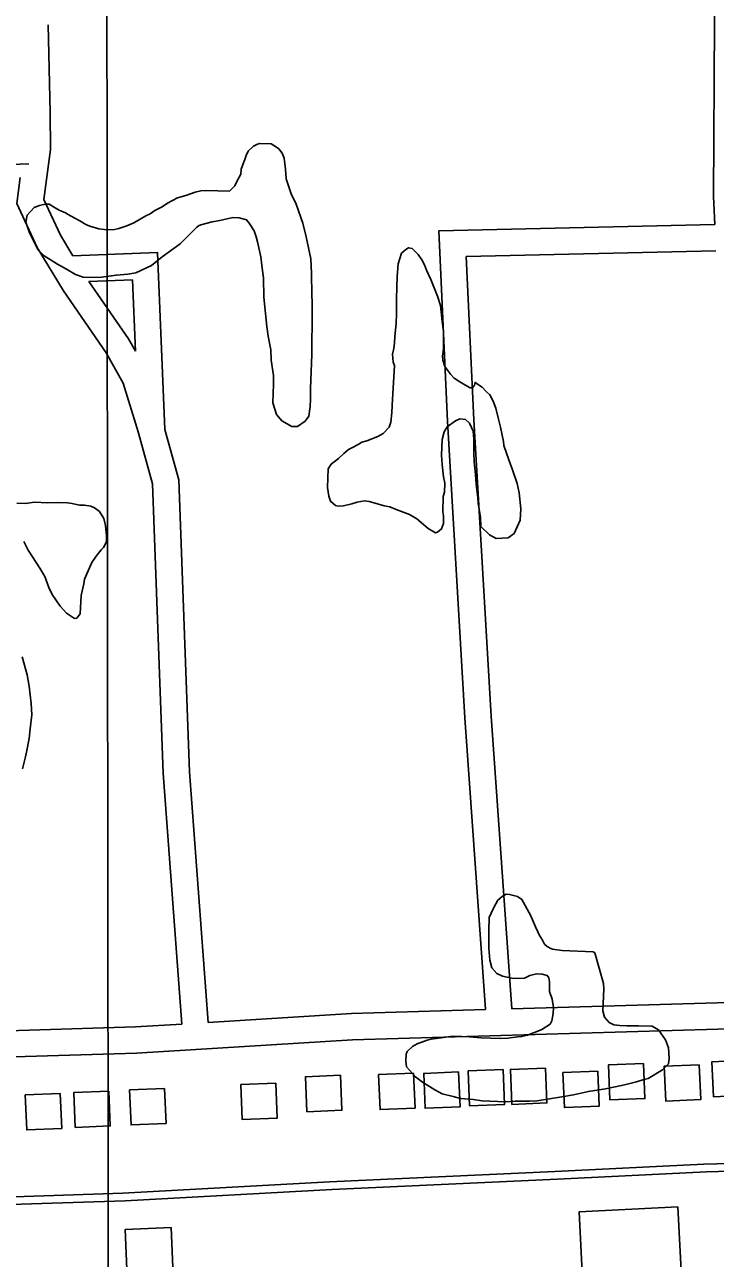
# Model space of a CAD drawing. Extents: x 3297716 to 3335574, y 688621 to 713991.
# Drawn here: x 3317502 to 3318291, y 707510 to 708920 of the extents above; entities that cross this region are included whole.
import ezdxf

# ---------------------------------------------------------------- set-up
doc = ezdxf.new("R2010")
doc.units = 0
for name, color, linetype in [('V-BLDG-OTLN', 7, 'Continuous'), ('V-GRID-MAJR', 7, 'Continuous'), ('V-ROAD-CNTR', 7, 'Continuous'), ('V-SITE-VEGE', 7, 'Continuous'), ('V-TOPO-SHOR', 7, 'Continuous')]:
    doc.layers.add(name, color=color, linetype=linetype)

msp = doc.modelspace()

# ---------------------------------------------------------------- linework, layer by layer
at = {"layer": 'V-BLDG-OTLN'}
for points in [[(3318327.1, 707736.3), (3318287.2, 707734.6), (3318288.8, 707694.7), (3318328.8, 707696.3)], [(3317862.5, 707719.2), (3317822.6, 707717.5), (3317824.2, 707677.5), (3317864.2, 707679.2)], [(3317946.2, 707721.5), (3317906.2, 707719.9), (3317907.9, 707679.9), (3317947.8, 707681.6)], [(3317997.6, 707723.1), (3317957.7, 707721.4), (3317959.3, 707681.5), (3317999.3, 707683.1)], [(3318048.5, 707725.7), (3318008.6, 707724.1), (3318010.2, 707684.1), (3318050.2, 707685.7)], [(3318096.9, 707727.4), (3318056.9, 707725.8), (3318058.6, 707685.8), (3318098.6, 707687.5)], [(3318156.8, 707723.9), (3318116.8, 707722.2), (3318118.5, 707682.2), (3318158.4, 707683.9)], [(3318208.9, 707732.6), (3318168.9, 707731), (3318170.6, 707691), (3318210.5, 707692.6)], [(3318272.7, 707731.3), (3318232.7, 707729.6), (3318234.4, 707689.6), (3318274.3, 707691.3)], [(3317788.6, 707710.2), (3317748.7, 707708.5), (3317750.3, 707668.6), (3317790.3, 707670.2)], [(3317542.2, 707698.4), (3317502.3, 707696.7), (3317503.9, 707656.8), (3317543.9, 707658.4)], [(3317597.7, 707701.1), (3317557.8, 707699.5), (3317559.4, 707659.5), (3317599.4, 707661.2)], [(3317661.5, 707704.2), (3317621.6, 707702.5), (3317623.2, 707662.5), (3317663.2, 707664.2)], [(3318248.3, 707568.7), (3318255.8, 707423), (3318142.8, 707417.2), (3318135.3, 707562.9)], [(3317668.9, 707545.2), (3317675.4, 707390.4), (3317623.1, 707388.2), (3317616.6, 707543)]]:
    msp.add_lwpolyline(points, close=True, dxfattribs=at)
at = {"layer": 'V-GRID-MAJR'}
msp.add_spline([(3317610.9, 694015.5), (3317607.8, 697042.8), (3317601.6, 703104.4), (3317595.4, 709166), (3317592.3, 712200.3)], degree=3, dxfattribs=at)
at = {"layer": 'V-ROAD-CNTR'}
for points in [[(3318290.4, 708691.9), (3318289, 708724), (3318290.2, 708923.4), (3318289.9, 708961.5)], [(3317556.8, 708655.9), (3317542.4, 708679.5), (3317523.4, 708720.4), (3317531, 708777.8), (3317530.7, 708819.9), (3317528.3, 708920.3)], [(3316825.9, 708723.9), (3317060.4, 708742.7), (3317363.5, 708756), (3317506.4, 708761.1)], [(3317681.3, 707777.8), (3317659.9, 708064.5), (3317647.9, 708395.3), (3317631.3, 708455), (3317614.1, 708510.5), (3317594.8, 708545.3), (3317546, 708615.9), (3317515.9, 708665.4), (3317492.5, 708715.7), (3317496.4, 708745.7)], [(3318290.4, 708691.9), (3317974.9, 708684.5), (3317985.1, 708467.1), (3318004.9, 708128), (3318028.3, 707794.2)], [(3317661.8, 708457.3), (3317653.5, 708659.7), (3317556.8, 708655.9)], [(3318291.7, 708661.9), (3318006.3, 708655.2), (3318015.1, 708468.7), (3318034.8, 708129.9), (3318058.3, 707795.1)], [(3317628.1, 708547.1), (3317624.8, 708628.6), (3317575.1, 708626.6)], [(3317628.1, 708547.1), (3317620.3, 708561.1), (3317575.1, 708626.6)], [(3317711.2, 707779.6), (3317689.9, 708066.1), (3317677.7, 708399.9), (3317661.8, 708457.3)], [(3320548.5, 707924.6), (3320370.4, 707908.7), (3320100.4, 707892.9), (3319863.2, 707884.3), (3319751.7, 707873.5), (3319568.5, 707858.6), (3319370.7, 707824.2), (3319239, 707810.6), (3318941.8, 707803.3), (3318584.1, 707782), (3318294, 707771.9), (3317876.4, 707759.8), (3317629.5, 707744.5), (3317108, 707728.7), (3316991.4, 707722.3), (3316894.4, 707714.2)], [(3318028.3, 707794.2), (3317875, 707789.8), (3317711.2, 707779.6)], [(3318337.5, 707803.4), (3318293.1, 707801.9), (3318058.3, 707795.1)], [(3317681.3, 707777.8), (3317628.2, 707774.5), (3317384.8, 707767.1)]]:
    msp.add_lwpolyline(points, dxfattribs=at)
at = {"layer": 'V-SITE-VEGE'}
for points in [[(3317783.3, 708536.8), (3317783.1, 708548.5), (3317779.9, 708564.2), (3317778.3, 708575.3), (3317775.1, 708608.6), (3317774.7, 708630.7), (3317773.1, 708641.9), (3317771.7, 708654.9), (3317767.8, 708672), (3317766.1, 708677.9), (3317763.8, 708684.5), (3317758.2, 708693.2), (3317755.2, 708697.2), (3317746.8, 708699.5), (3317739.6, 708699.7), (3317724.6, 708696.4), (3317716.1, 708694.8), (3317702.9, 708691.4), (3317700.3, 708690.2), (3317698.3, 708689), (3317679.3, 708669.6), (3317658.6, 708654.8), (3317646.5, 708644.9), (3317628.6, 708636.5), (3317619.4, 708634.9), (3317606.4, 708634.1), (3317600.5, 708633), (3317589.4, 708631.5), (3317580.3, 708631.2), (3317568.6, 708631.7), (3317559.6, 708634.6), (3317549.4, 708640.9), (3317539.2, 708646.5), (3317524, 708656.2), (3317517.1, 708662.9), (3317510.5, 708675.6), (3317506.9, 708683.5), (3317502.8, 708694.7), (3317504.4, 708702.5), (3317512.5, 708711.2), (3317518.5, 708713.6), (3317525, 708715.3), (3317529.6, 708715.1), (3317536.6, 708711), (3317541, 708708.2), (3317548.1, 708705.3), (3317551.2, 708703.2), (3317558.9, 708699), (3317564.6, 708696.2), (3317571.6, 708692), (3317576.1, 708689.9), (3317586.3, 708686.9), (3317592.8, 708686), (3317602.6, 708685.6), (3317609.1, 708687.3), (3317618.3, 708690.2), (3317626.3, 708693.8), (3317633.6, 708698), (3317640.2, 708701.7), (3317644.9, 708704.1), (3317650.2, 708707.8), (3317658.9, 708712), (3317664.9, 708716.3), (3317676.2, 708722.4), (3317686, 708725.2), (3317696.6, 708728.7), (3317703.1, 708730.4), (3317709, 708730.8), (3317735.6, 708729.8), (3317741.7, 708736.1), (3317744.6, 708741.8), (3317748.8, 708749.4), (3317749, 708755.3), (3317751.9, 708762.3), (3317753.3, 708766.2), (3317754.8, 708770.7), (3317756.9, 708775.8), (3317763, 708781.4), (3317767.7, 708783.8), (3317770.3, 708784.4), (3317783.3, 708783.9), (3317789.6, 708780.4), (3317792.1, 708778.3), (3317795.9, 708773.6), (3317798.2, 708767.7), (3317799.7, 708755.2), (3317800.6, 708744.2), (3317806.4, 708727), (3317811.8, 708715.1), (3317819.4, 708693.4), (3317823.3, 708677.6), (3317828.8, 708652.7), (3317829.5, 708636.4), (3317829.8, 708611), (3317830.1, 708603.2), (3317830.2, 708572), (3317829.9, 708564.2), (3317829.7, 708543.4), (3317828.2, 708504.4), (3317828.4, 708492.1), (3317828.1, 708483.6)], [(3317924.2, 708530.6), (3317923, 708534.5), (3317922.1, 708543.7), (3317923.6, 708550.1), (3317924.5, 708556.6), (3317924.8, 708563.7), (3317926.1, 708578.6), (3317926.5, 708590.3), (3317926.5, 708607.2), (3317927.5, 708632.5), (3317928.7, 708646.8), (3317932.5, 708659), (3317937.2, 708663.4), (3317940.5, 708665.2), (3317944.4, 708664.4), (3317951.3, 708657.6), (3317955.6, 708651.6), (3317958.6, 708645.6), (3317961, 708639.7)], [(3317961, 708639.7), (3317965.8, 708629.1), (3317973.5, 708609.9), (3317976.9, 708599.4), (3317978.8, 708581.1), (3317980.3, 708570), (3317980.5, 708557), (3317980.2, 708549.9), (3317979.2, 708541.4), (3317979.7, 708536.9), (3317982, 708529.6), (3317988.2, 708520.9), (3317992.5, 708516.2), (3317998.9, 708512.1), (3318004.6, 708508.6), (3318011, 708505.1), (3318013.6, 708505), (3318015.6, 708508.1), (3318016.4, 708511.4), (3318020.2, 708508.6), (3318024.6, 708505.8), (3318029, 708501.1), (3318033.4, 708497), (3318037, 708489.8), (3318040, 708481.8), (3318043.4, 708469.3), (3318045.6, 708460.2), (3318048.9, 708443.8), (3318049.3, 708439.2), (3318055.2, 708422.7), (3318059.3, 708411.5), (3318064.5, 708395.7), (3318066.7, 708385.2), (3318068.6, 708366.9), (3318068.1, 708353.9), (3318061, 708338.6), (3318054.3, 708333.7), (3318040.6, 708332.9), (3318033, 708337.1), (3318022.9, 708346.6), (3318022.7, 708357), (3318020.1, 708373.4), (3318019.7, 708379.2), (3318017.7, 708394.9), (3318016.8, 708406), (3318015.4, 708420.4), (3318015.2, 708430.8), (3318015.2, 708446.4), (3318014.2, 708455.5), (3318010, 708464.8), (3318005.6, 708468.9), (3317999.2, 708469.8), (3317993.9, 708467.4), (3317984.5, 708460.6), (3317981, 708454.9), (3317978.7, 708445.9), (3317978, 708428.3), (3317978.9, 708417.3), (3317980.3, 708403.5), (3317982, 708396.3), (3317981.6, 708385.9), (3317980.1, 708380.8), (3317979.4, 708363.3), (3317980.5, 708358.7), (3317980.2, 708350.2), (3317978, 708343.8), (3317973.3, 708340.1), (3317971.3, 708339.5), (3317963, 708344.4), (3317949.8, 708355.3), (3317941.6, 708360.2), (3317926.2, 708366), (3317919.1, 708368.9), (3317912.7, 708370.4), (3317902.4, 708373.4), (3317895.3, 708375), (3317890.1, 708375.9), (3317881.6, 708374.3), (3317875.7, 708372.5), (3317865.9, 708370.3), (3317860, 708369.9), (3317856.8, 708370.7), (3317851.1, 708375.5), (3317849.4, 708381.4), (3317847.8, 708391.2), (3317848.7, 708412.6), (3317852.1, 708417.7), (3317860.2, 708424.5), (3317866.3, 708430.1), (3317871.6, 708434.5), (3317876.3, 708436.9), (3317882.9, 708440.5), (3317886.9, 708443), (3317892.9, 708444.7), (3317905.4, 708449.4), (3317911.4, 708453.1), (3317918.2, 708460), (3317920.3, 708465.7), (3317921.4, 708476.7), (3317921.7, 708485.2), (3317924.2, 708530.6)], [(3317828.1, 708483.6), (3317826.3, 708472.7), (3317822.2, 708467), (3317813.5, 708460.8), (3317807, 708461.1), (3317795.6, 708467.4), (3317789.3, 708474.8), (3317785.3, 708487.9), (3317786.1, 708509.3), (3317785.9, 708519.1), (3317783.3, 708536.8)], [(3317492.8, 708373.3), (3317502.5, 708372.9), (3317513, 708374.4), (3317527.9, 708373.8), (3317539, 708374), (3317550.6, 708373.6), (3317555.8, 708372.7), (3317564.2, 708371.1), (3317570, 708370.9), (3317577.2, 708369.9), (3317581.6, 708367.8), (3317587.3, 708363.7), (3317592.2, 708355.7), (3317593.9, 708347.8), (3317595.3, 708336.1), (3317595.1, 708328.9), (3317591.6, 708322.6), (3317588.9, 708320.1), (3317583.4, 708312.5), (3317578.5, 708305.5), (3317570, 708286.4), (3317569.1, 708281.2), (3317566, 708267.7), (3317565.2, 708246.9), (3317561.1, 708241.8), (3317558.5, 708241.3), (3317549.6, 708247.5), (3317542.1, 708255.6), (3317532.9, 708269), (3317529.3, 708276.9), (3317524.6, 708289.4), (3317519.1, 708298.8), (3317510.5, 708312.1), (3317505.6, 708319.4), (3317500.8, 708329.4)], [(3317498.9, 708197.5), (3317504.6, 708177.1), (3317506.7, 708164), (3317509.1, 708144.4), (3317509.9, 708131.4), (3317508, 708115.2), (3317506.9, 708104.2), (3317503.7, 708088.7), (3317502.1, 708081.6), (3317499.1, 708069.4)]]:
    msp.add_lwpolyline(points, dxfattribs=at)
msp.add_lwpolyline([(3318163.1, 707824.2), (3318163.5, 707817.7), (3318162.5, 707793), (3318164.2, 707785.8), (3318169.8, 707779.7), (3318174.9, 707776.9), (3318182, 707776), (3318189.8, 707775.7), (3318203.4, 707775.8), (3318219, 707775.2), (3318226, 707771), (3318234, 707759.6), (3318237.5, 707750.4), (3318238.4, 707738.7), (3318237.5, 707732.2), (3318230.7, 707725.3), (3318214.1, 707715.6), (3318208.1, 707713.8), (3318200.9, 707711.5), (3318187.1, 707708.2), (3318176.6, 707706), (3318165.5, 707703.8), (3318145.9, 707700.7), (3318128.8, 707696.8), (3318115.7, 707694.7), (3318087.6, 707690), (3318078.5, 707689.7), (3318062.2, 707689.7), (3318051.1, 707688.8), (3318024.5, 707689.8), (3318014.2, 707691.5), (3317999.9, 707692.8), (3317991.5, 707695), (3317978.7, 707698.1), (3317970.4, 707702.4), (3317956.4, 707711.4), (3317948.2, 707717.5), (3317938.2, 707729), (3317937.2, 707735.5), (3317937.5, 707743.3), (3317938.9, 707746.5), (3317945, 707752.1), (3317950.3, 707755.2), (3317961.5, 707759.3), (3317966.1, 707760.4), (3317980.5, 707762.4), (3317988.4, 707763.4), (3318001.4, 707763.6), (3318009.8, 707763.2), (3318023.4, 707762), (3318045.5, 707761.2), (3318054, 707761.5), (3318065.1, 707763), (3318069.6, 707763.5), (3318076.2, 707765.2), (3318090.1, 707770.5), (3318092.7, 707771.7), (3318102.1, 707777.8), (3318104.2, 707781.6), (3318105.8, 707790), (3318106.1, 707796.5), (3318104.5, 707806.3), (3318101.6, 707814.9), (3318101.4, 707826), (3318100.9, 707830.5), (3318099, 707833.2), (3318093.2, 707834.7), (3318086.8, 707835), (3318078.9, 707833.3), (3318072.9, 707830.3), (3318064.5, 707830), (3318058.6, 707830.2), (3318047.6, 707832.6), (3318041.3, 707835.5), (3318035.7, 707842.2), (3318033.4, 707850.7), (3318032, 707864.4), (3318032.3, 707872.9), (3318032.1, 707883.9), (3318032.7, 707899.5), (3318034.9, 707904.6), (3318037.7, 707911), (3318042.6, 707919.3), (3318047.3, 707923.7), (3318052, 707926.1), (3318055.9, 707925.9), (3318064.9, 707923.6), (3318069.9, 707920.2), (3318079.6, 707902.2), (3318085.6, 707889), (3318088, 707883.1), (3318089.8, 707879.7), (3318093.5, 707873.7), (3318095.9, 707869.1), (3318099, 707866.4), (3318102.9, 707864.3), (3318104.8, 707863.5), (3318115.8, 707861.8), (3318151.5, 707860.4), (3318153.4, 707859)], close=True, dxfattribs=at)
at = {"layer": 'V-TOPO-SHOR'}
for points in [[(3316283.2, 707538.6), (3316419.7, 707543.7), (3316604.6, 707553.3), (3316757.9, 707557), (3316918.3, 707557.8), (3317137.6, 707562.8), (3317284.6, 707571.3), (3317398.9, 707577.2), (3317613.7, 707584.4), (3317850.2, 707597.2), (3318107.6, 707609.1), (3318278.1, 707617.4), (3318471.9, 707622.7), (3318637.8, 707629.8), (3318751.3, 707631.9), (3319017.1, 707643.5), (3319239.2, 707654.3), (3319379.6, 707659.1), (3319392.6, 707659.3), (3319413.2, 707668.9), (3319412.9, 707645.4)], [(3319412.9, 707645.4), (3319395.5, 707650.7), (3319382.5, 707650.5), (3319242.1, 707645.7), (3319020, 707634.9), (3318754.2, 707623.3), (3318640.7, 707621.2), (3318474.8, 707614.1), (3318281, 707608.8), (3318110.5, 707600.5), (3317853.1, 707588.6), (3317616.6, 707575.8), (3317401.9, 707568.6), (3317287.5, 707562.7), (3317140.5, 707554.2), (3316921.2, 707549.2), (3316760.8, 707548.4), (3316607.5, 707544.7), (3316422.6, 707535.1), (3316286.1, 707530)]]:
    msp.add_lwpolyline(points, dxfattribs=at)

doc.saveas('drawing.dxf')
